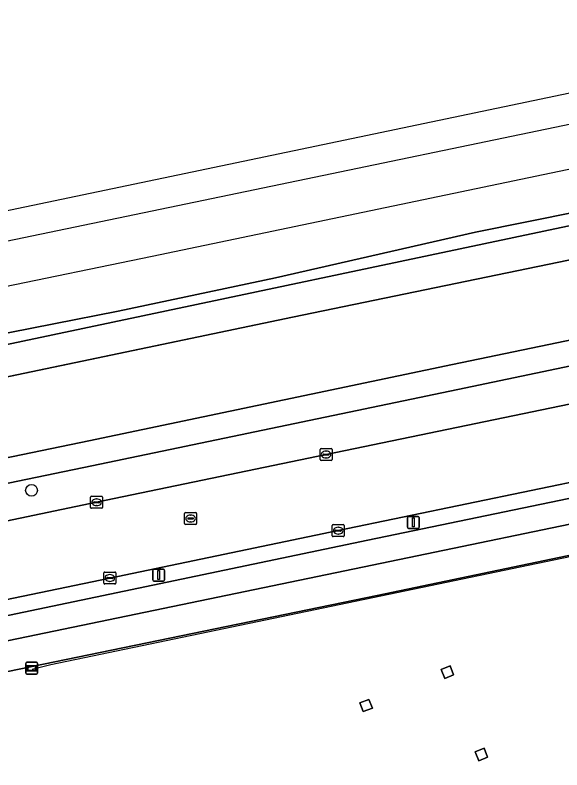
# Model space of a CAD drawing. Extents: x 164494 to 166241, y 382475 to 384495.
# Drawn here: x 164839.1 to 164884.7, y 384302.2 to 384365.1 of the extents above; entities that cross this region are included whole.
import ezdxf

# ---------------------------------------------------------------- set-up
doc = ezdxf.new("R2010")
doc.units = 0
for name, color, linetype in [('IMGEO_Berm_groen', 7, 'Continuous'), ('IMGEO_Boom', 7, 'Continuous'), ('IMGEO_Erf', 7, 'Continuous'), ('IMGEO_Fietspad_open', 7, 'Continuous'), ('IMGEO_Grasland_overig', 7, 'Continuous'), ('IMGEO_Greppel_droge_sloot', 7, 'Continuous'), ('IMGEO_Groenvoorziening', 7, 'Continuous'), ('IMGEO_Hek', 7, 'Continuous'), ('IMGEO_Hoogspanningsmast', 7, 'Continuous'), ('IMGEO_Kolk', 7, 'Continuous'), ('IMGEO_Lichtmast', 7, 'Continuous'), ('IMGEO_Rijbaan_lokaal_open', 7, 'Continuous'), ('IMGEO_Rioolput', 7, 'Continuous'), ('IMGEO_Spoor', 7, 'Continuous'), ('IMGEO_Spoorbaan_halfverhard', 7, 'Continuous'), ('IMGEO_Verklikker', 7, 'Continuous'), ('IMGEO_Voetpad_open', 7, 'Continuous')]:
    doc.layers.add(name, color=color, linetype=linetype)

msp = doc.modelspace()

# ---------------------------------------------------------------- linework, layer by layer
at = {"layer": 'IMGEO_Berm_groen'}
for points in [[(164796.746, 384314.295), (164800.79, 384315.134), (164823.887, 384319.91), (164845.934, 384324.502), (164865.073, 384328.486), (164886.155, 384332.862), (164908.242, 384337.42), (164918.341, 384339.504), (164917.673, 384342.602), (164900.22, 384338.981), (164876.06, 384333.902), (164845.552, 384327.536), (164798.561, 384317.801), (164795.6, 384317.184)], [(164911.059, 384330.145), (164910.275, 384331.309), (164909.353, 384331.116), (164887.539, 384326.59), (164866.083, 384322.138), (164847.04, 384318.189), (164832.428, 384315.154), (164832.678, 384313.85), (164868.55, 384321.331)]]:
    msp.add_lwpolyline(points, close=True, dxfattribs=at)
at = {"layer": 'IMGEO_Boom'}
msp.add_circle((164840.51, 384325.496), 0.489, dxfattribs=at)
at = {"layer": 'IMGEO_Erf'}
msp.add_lwpolyline([(164931.595, 384329.704), (164931.189, 384325.235), (164929.571, 384322.569), (164928.461, 384318.744), (164931.192, 384305.516), (164935.029, 384285.096), (164930.87, 384284.21), (164924.878, 384283.015), (164922.096, 384296.28), (164917.769, 384295.38), (164913.081, 384318.227), (164908.88, 384317.354), (164908.923, 384317.148), (164898.571, 384315.011), (164897.432, 384320.445), (164897.584, 384320.476), (164897.149, 384322.536), (164869.34, 384316.739), (164837.573, 384310.195), (164815.303, 384305.586), (164810.439, 384304.577), (164802.345, 384302.907), (164801.347, 384302.69), (164878.385, 384108.38)], dxfattribs=at)
for points in [[(164875.708, 384310.12), (164874.966, 384309.814), (164874.664, 384310.552), (164875.404, 384310.857)], [(164868.173, 384307.056), (164867.895, 384307.785), (164868.643, 384308.07), (164868.938, 384307.347)], [(164878.53, 384303.239), (164877.806, 384302.94), (164877.51, 384303.701), (164878.24, 384303.985)]]:
    msp.add_lwpolyline(points, close=True, dxfattribs=at)
at = {"layer": 'IMGEO_Fietspad_open'}
for points in [[(165106.766, 384384.165), (165105.349, 384383.872), (165102.387, 384383.258), (165077.784, 384378.116), (165043.832, 384371.007), (165000.08, 384361.873), (164984.803, 384358.696), (164934.915, 384348.321), (164898.89, 384340.836), (164875.602, 384335.981), (164845.275, 384329.624), (164797.88, 384319.828), (164794.806, 384319.188), (164795.6, 384317.184)], [(164795.6, 384317.184), (164798.561, 384317.801), (164845.552, 384327.536), (164876.06, 384333.902), (164900.22, 384338.981), (164917.673, 384342.602), (164918.341, 384339.504), (164926.103, 384341.106), (164925.461, 384344.192), (164936.708, 384346.52), (164998.737, 384359.434), (165044.842, 384369.066), (165078.417, 384376.067), (165103.145, 384381.247)], [(165118.509, 384373.384), (165114.768, 384372.637), (165100.699, 384369.712), (165051.79, 384359.513), (165001.461, 384348.974), (164996.183, 384347.859), (164980.371, 384344.544), (164956.926, 384339.68), (164933.359, 384334.783), (164911.059, 384330.145), (164868.55, 384321.331), (164832.678, 384313.85), (164825.97, 384312.501), (164814.364, 384310.101), (164814.35, 384310.172), (164809.331, 384309.126), (164809.333, 384309.08), (164801.696, 384307.495)], [(164802.068, 384305.407), (164809.925, 384307.04), (164833.08, 384311.822), (164838.611, 384312.969), (164868.92, 384319.253), (164912.329, 384328.255), (164932.507, 384332.46), (164958.923, 384337.938), (164978.743, 384342.085), (164996.584, 384345.814), (165001.876, 384346.919), (165052.181, 384357.436), (165101.155, 384367.679), (165118.614, 384371.278), (165123.59, 384372.323)]]:
    msp.add_lwpolyline(points, dxfattribs=at)
at = {"layer": 'IMGEO_Grasland_overig'}
for points in [[(164815.807, 384332.872), (164912.198, 384353.222), (165000.91, 384371.603)], [(164963.792, 384364.777), (164920.34, 384355.646), (164877.535, 384347.017), (164860.86, 384343.215), (164847.742, 384340.431), (164826.252, 384336.209)]]:
    msp.add_lwpolyline(points, dxfattribs=at)
at = {"layer": 'IMGEO_Greppel_droge_sloot'}
msp.add_lwpolyline([(165000.91, 384371.603), (164912.198, 384353.222), (164815.807, 384332.872), (164812.064, 384331.961), (164811.065, 384331.621), (164810.561, 384331.362), (164810.234, 384331.045), (164809.929, 384330.437), (164809.818, 384329.948), (164809.989, 384329.284), (164810.161, 384329.041), (164862.281, 384339.951), (164950.027, 384358.074)], dxfattribs=at)
at = {"layer": 'IMGEO_Groenvoorziening'}
msp.add_lwpolyline([(164794.806, 384319.188), (164797.88, 384319.828), (164845.275, 384329.624), (164875.602, 384335.981), (164898.89, 384340.836), (164934.915, 384348.321), (164984.803, 384358.696), (164983.603, 384364.664), (164950.027, 384358.074), (164862.281, 384339.951), (164810.161, 384329.041), (164808.972, 384328.792), (164801.374, 384327.201), (164799.547, 384326.819), (164793.82, 384325.659), (164792.371, 384325.328)], close=True, dxfattribs=at)
at = {"layer": 'IMGEO_Hek'}
for points in [[(164792.371, 384325.328), (164793.82, 384325.659), (164799.547, 384326.819), (164862.281, 384339.951), (164950.027, 384358.074), (164999.896, 384367.862), (165017.437, 384370.613), (165038.566, 384374.957), (165060.537, 384379.313), (165104.993, 384388.454), (165107.365, 384388.949), (165107.179, 384392.936), (165107.536, 384394.767)], [(164897.184, 384322.369), (164884.739, 384319.811), (164842.119, 384310.96), (164840.566, 384310.552)]]:
    msp.add_lwpolyline(points, dxfattribs=at)
at = {"layer": 'IMGEO_Hoogspanningsmast'}
for points in [[(164875.404, 384310.857), (164874.664, 384310.552), (164874.966, 384309.814), (164875.708, 384310.12)], [(164867.895, 384307.785), (164868.173, 384307.056), (164868.938, 384307.347), (164868.643, 384308.07)], [(164878.24, 384303.985), (164877.51, 384303.701), (164877.806, 384302.94), (164878.53, 384303.239)]]:
    msp.add_lwpolyline(points, close=True, dxfattribs=at)
at = {"layer": 'IMGEO_Kolk'}
for p, q in [((164864.572, 384328.06), (164864.572, 384328.912)), ((164864.647, 384328.986), (164865.499, 384328.986)), ((164864.831, 384328.48), (164864.831, 384328.492)), ((164864.874, 384328.529), (164865.272, 384328.529)), ((164865.06, 384328.766), (164865.085, 384328.766)), ((164865.315, 384328.492), (164865.315, 384328.48)), ((164865.573, 384328.912), (164865.573, 384328.06)), ((164865.499, 384327.986), (164864.647, 384327.986)), ((164865.269, 384328.443), (164864.871, 384328.443)), ((164865.083, 384328.206), (164865.058, 384328.206)), ((164845.433, 384324.076), (164845.433, 384324.928)), ((164845.508, 384325.002), (164846.36, 384325.002)), ((164845.921, 384324.782), (164845.946, 384324.782)), ((164846.434, 384324.928), (164846.434, 384324.076)), ((164845.692, 384324.496), (164845.692, 384324.508)), ((164846.13, 384324.459), (164845.732, 384324.459)), ((164845.735, 384324.545), (164846.133, 384324.545)), ((164845.944, 384324.222), (164845.919, 384324.222)), ((164846.176, 384324.508), (164846.176, 384324.496)), ((164846.36, 384324.002), (164845.508, 384324.002)), ((164865.582, 384321.712), (164865.582, 384322.564)), ((164865.657, 384322.638), (164866.509, 384322.638)), ((164865.884, 384322.181), (164866.282, 384322.181)), ((164866.07, 384322.418), (164866.095, 384322.418)), ((164866.583, 384322.564), (164866.583, 384321.712)), ((164866.509, 384321.638), (164865.657, 384321.638)), ((164865.841, 384322.132), (164865.841, 384322.144)), ((164866.279, 384322.095), (164865.881, 384322.095)), ((164866.093, 384321.858), (164866.068, 384321.858)), ((164866.325, 384322.144), (164866.325, 384322.132)), ((164846.539, 384317.763), (164846.539, 384318.615)), ((164846.614, 384318.689), (164847.466, 384318.689)), ((164847.027, 384318.469), (164847.052, 384318.469)), ((164847.54, 384318.615), (164847.54, 384317.763)), ((164846.798, 384318.183), (164846.798, 384318.195)), ((164847.236, 384318.146), (164846.838, 384318.146)), ((164846.841, 384318.232), (164847.239, 384318.232)), ((164847.05, 384317.909), (164847.025, 384317.909)), ((164847.282, 384318.195), (164847.282, 384318.183)), ((164847.466, 384317.689), (164846.614, 384317.689))]:
    msp.add_line(p, q, dxfattribs=at)
for points in [[(164864.572, 384328.06), (164864.572, 384328.912)], [(164864.647, 384328.986), (164865.499, 384328.986)], [(164865.573, 384328.912), (164865.573, 384328.06)], [(164865.499, 384327.986), (164864.647, 384327.986)], [(164845.433, 384324.076), (164845.433, 384324.928)], [(164845.508, 384325.002), (164846.36, 384325.002)], [(164846.434, 384324.928), (164846.434, 384324.076)], [(164846.36, 384324.002), (164845.508, 384324.002)], [(164865.582, 384321.712), (164865.582, 384322.564)], [(164865.657, 384322.638), (164866.509, 384322.638)], [(164866.583, 384322.564), (164866.583, 384321.712)], [(164866.509, 384321.638), (164865.657, 384321.638)], [(164846.539, 384317.763), (164846.539, 384318.615)], [(164846.614, 384318.689), (164847.466, 384318.689)], [(164847.54, 384318.615), (164847.54, 384317.763)], [(164847.466, 384317.689), (164846.614, 384317.689)]]:
    msp.add_lwpolyline(points, dxfattribs=at)
for centre, radius, start, end in [((164864.649, 384328.91), 0.0765, 91.55205, 178.44795), ((164864.649, 384328.91), 0.0765, 91.55205, 178.44795), ((164864.871, 384328.489), 0.0403, 85.87752, 175.75265), ((164864.868, 384328.479), 0.0366, 178.93798, 274.71019), ((164865.272, 384328.486), 0.043, 264.86636, 352.45326), ((164865.276, 384328.491), 0.0386, 1.73085, 96.63898), ((164865.497, 384328.91), 0.0765, 1.55205, 88.44795), ((164865.497, 384328.91), 0.0765, 1.55205, 88.44795), ((164864.649, 384328.062), 0.0765, 181.55205, 268.44795), ((164864.649, 384328.062), 0.0765, 181.55205, 268.44795), ((164865.497, 384328.062), 0.0765, 271.55205, 358.44795), ((164865.497, 384328.062), 0.0765, 271.55205, 358.44795), ((164845.51, 384324.926), 0.0765, 91.55205, 178.44795), ((164845.51, 384324.926), 0.0765, 91.55205, 178.44795), ((164846.358, 384324.926), 0.0765, 1.55205, 88.44795), ((164846.358, 384324.926), 0.0765, 1.55205, 88.44795), ((164845.51, 384324.078), 0.0765, 181.55205, 268.44795), ((164845.51, 384324.078), 0.0765, 181.55205, 268.44795), ((164845.732, 384324.505), 0.0403, 85.87752, 175.75265), ((164845.729, 384324.495), 0.0366, 178.93798, 274.71019), ((164846.133, 384324.502), 0.043, 264.86636, 352.45326), ((164846.137, 384324.507), 0.0386, 1.73085, 96.63898), ((164846.358, 384324.078), 0.0765, 271.55205, 358.44795), ((164846.358, 384324.078), 0.0765, 271.55205, 358.44795), ((164865.659, 384322.562), 0.0765, 91.55205, 178.44795), ((164865.659, 384322.562), 0.0765, 91.55205, 178.44795), ((164865.881, 384322.141), 0.0403, 85.87752, 175.75265), ((164866.286, 384322.143), 0.0386, 1.73085, 96.63898), ((164866.507, 384322.562), 0.0765, 1.55205, 88.44795), ((164866.507, 384322.562), 0.0765, 1.55205, 88.44795), ((164865.659, 384321.714), 0.0765, 181.55205, 268.44795), ((164865.659, 384321.714), 0.0765, 181.55205, 268.44795), ((164865.878, 384322.131), 0.0366, 178.93798, 274.71019), ((164866.282, 384322.138), 0.043, 264.86636, 352.45326), ((164866.507, 384321.714), 0.0765, 271.55205, 358.44795), ((164866.507, 384321.714), 0.0765, 271.55205, 358.44795), ((164846.616, 384318.613), 0.0765, 91.55205, 178.44795), ((164846.616, 384318.613), 0.0765, 91.55205, 178.44795), ((164847.464, 384318.613), 0.0765, 1.55205, 88.44795), ((164847.464, 384318.613), 0.0765, 1.55205, 88.44795), ((164846.616, 384317.765), 0.0765, 181.55205, 268.44795), ((164846.616, 384317.765), 0.0765, 181.55205, 268.44795), ((164846.838, 384318.192), 0.0403, 85.87752, 175.75265), ((164846.835, 384318.182), 0.0366, 178.93798, 274.71019), ((164847.239, 384318.189), 0.043, 264.86636, 352.45326), ((164847.243, 384318.194), 0.0386, 1.73085, 96.63898), ((164847.464, 384317.765), 0.0765, 271.55205, 358.44795), ((164847.464, 384317.765), 0.0765, 271.55205, 358.44795)]:
    msp.add_arc(centre, radius, start, end, dxfattribs=at)
for centre, major_axis, ratio, start_param, end_param in [((164865.059, 384328.486), (-0.387, 0.002), 0.722429, 4.712389, 7.853982), ((164865.084, 384328.486), (-0.39, 0.002), 0.717154, 1.570796, 4.712389), ((164845.92, 384324.502), (-0.387, 0.002), 0.722429, 4.712389, 7.853982), ((164845.945, 384324.502), (-0.39, 0.002), 0.717154, 1.570796, 4.712389), ((164866.069, 384322.138), (-0.387, 0.002), 0.722429, 4.712389, 7.853982), ((164866.094, 384322.138), (-0.39, 0.002), 0.717154, 1.570796, 4.712389), ((164847.026, 384318.189), (-0.387, 0.002), 0.722429, 4.712389, 7.853982), ((164847.051, 384318.189), (-0.39, 0.002), 0.717154, 1.570796, 4.712389)]:
    msp.add_ellipse(centre, major_axis=major_axis, ratio=ratio, start_param=start_param, end_param=end_param, dxfattribs=at)
at = {"layer": 'IMGEO_Lichtmast'}
for p, q in [((164871.846, 384322.426), (164871.846, 384323.226)), ((164871.846, 384323.226), (164871.846, 384322.426)), ((164871.946, 384323.326), (164872.736, 384323.326)), ((164872.736, 384323.326), (164871.946, 384323.326)), ((164872.836, 384323.226), (164872.836, 384322.426)), ((164872.836, 384322.426), (164872.836, 384323.226)), ((164872.736, 384322.326), (164871.946, 384322.326)), ((164871.946, 384322.326), (164872.736, 384322.326)), ((164850.612, 384318.027), (164850.612, 384318.827)), ((164850.612, 384318.827), (164850.612, 384318.027)), ((164850.712, 384318.927), (164851.502, 384318.927)), ((164851.502, 384318.927), (164850.712, 384318.927)), ((164851.602, 384318.827), (164851.602, 384318.027)), ((164851.602, 384318.027), (164851.602, 384318.827)), ((164851.502, 384317.927), (164850.712, 384317.927)), ((164850.712, 384317.927), (164851.502, 384317.927))]:
    msp.add_line(p, q, dxfattribs=at)
for points in [[(164872.266, 384323.201), (164872.416, 384323.201), (164872.416, 384322.451), (164872.266, 384322.451), (164872.266, 384323.201)], [(164851.032, 384318.802), (164851.182, 384318.802), (164851.182, 384318.052), (164851.032, 384318.052), (164851.032, 384318.802)]]:
    msp.add_lwpolyline(points, dxfattribs=at)
for centre, start, end in [((164871.946, 384323.226), 90, 180), ((164871.946, 384323.226), 90, 180), ((164872.736, 384323.226), 0, 90), ((164872.736, 384323.226), 360, 90), ((164871.946, 384322.426), 180, 270), ((164871.946, 384322.426), 180, 270), ((164872.736, 384322.426), 270, 0), ((164872.736, 384322.426), 270, 0), ((164850.712, 384318.827), 90, 180), ((164850.712, 384318.827), 90, 180), ((164851.502, 384318.827), 0, 90), ((164851.502, 384318.827), 360, 90), ((164850.712, 384318.027), 180, 270), ((164850.712, 384318.027), 180, 270), ((164851.502, 384318.027), 270, 0), ((164851.502, 384318.027), 270, 0)]:
    msp.add_arc(centre, 0.1, start, end, dxfattribs=at)
at = {"layer": 'IMGEO_Rijbaan_lokaal_open'}
for points in [[(165103.841, 384378.298), (165103.18, 384378.131), (165082.552, 384373.828), (165059.459, 384368.999), (165037.346, 384364.383), (165015.253, 384359.737), (164994.137, 384355.385), (164980.37, 384352.43), (164954.306, 384347.035), (164933.216, 384342.574), (164926.103, 384341.106), (164918.341, 384339.504), (164908.242, 384337.42), (164886.155, 384332.862), (164865.073, 384328.486), (164845.934, 384324.502), (164823.887, 384319.91), (164800.79, 384315.134), (164796.746, 384314.295), (164799.153, 384308.224)], [(164799.153, 384308.224), (164802.045, 384308.824), (164809.079, 384310.283), (164814.127, 384311.33), (164814.848, 384311.48), (164825.542, 384313.724), (164825.715, 384313.76), (164832.428, 384315.154), (164847.04, 384318.189), (164866.083, 384322.138), (164887.539, 384326.59), (164909.353, 384331.116), (164910.275, 384331.309), (164923.017, 384333.971), (164933.937, 384336.234)]]:
    msp.add_lwpolyline(points, dxfattribs=at)
at = {"layer": 'IMGEO_Rioolput'}
for p, q in [((164853.273, 384322.725), (164853.273, 384323.577)), ((164853.348, 384323.651), (164854.2, 384323.651)), ((164853.761, 384323.431), (164853.786, 384323.431)), ((164854.274, 384323.577), (164854.274, 384322.725)), ((164853.532, 384323.145), (164853.532, 384323.157)), ((164853.97, 384323.108), (164853.572, 384323.108)), ((164853.575, 384323.194), (164853.973, 384323.194)), ((164853.784, 384322.871), (164853.759, 384322.871)), ((164854.016, 384323.157), (164854.016, 384323.145)), ((164854.2, 384322.651), (164853.348, 384322.651))]:
    msp.add_line(p, q, dxfattribs=at)
for points in [[(164853.273, 384322.725), (164853.273, 384323.577)], [(164853.348, 384323.651), (164854.2, 384323.651)], [(164854.274, 384323.577), (164854.274, 384322.725)], [(164854.2, 384322.651), (164853.348, 384322.651)]]:
    msp.add_lwpolyline(points, dxfattribs=at)
for centre, radius, start, end in [((164853.35, 384323.575), 0.0765, 91.55205, 178.44795), ((164853.35, 384323.575), 0.0765, 91.55205, 178.44795), ((164854.198, 384323.575), 0.0765, 1.55205, 88.44795), ((164854.198, 384323.575), 0.0765, 1.55205, 88.44795), ((164853.572, 384323.154), 0.0403, 85.87752, 175.75265), ((164853.569, 384323.144), 0.0366, 178.93798, 274.71019), ((164853.973, 384323.151), 0.043, 264.86636, 352.45326), ((164853.977, 384323.156), 0.0386, 1.73085, 96.63898), ((164853.35, 384322.727), 0.0765, 181.55205, 268.44795), ((164853.35, 384322.727), 0.0765, 181.55205, 268.44795), ((164854.198, 384322.727), 0.0765, 271.55205, 358.44795), ((164854.198, 384322.727), 0.0765, 271.55205, 358.44795)]:
    msp.add_arc(centre, radius, start, end, dxfattribs=at)
for centre, major_axis, ratio, start_param, end_param in [((164853.76, 384323.151), (-0.387, 0.002), 0.722429, 4.712389, 7.853982), ((164853.785, 384323.151), (-0.39, 0.002), 0.717154, 1.570796, 4.712389)]:
    msp.add_ellipse(centre, major_axis=major_axis, ratio=ratio, start_param=start_param, end_param=end_param, dxfattribs=at)
at = {"layer": 'IMGEO_Spoor'}
for points in [[(165534.642, 384491.339), (165527.155, 384489.842), (165498.336, 384483.749), (165300.848, 384442.555), (165180.102, 384417.538), (165154.253, 384412.052), (165058.779, 384392.205), (165020.911, 384384.156), (164953.473, 384370.243), (164918.38, 384362.867), (164827.656, 384344.031), (164796.154, 384337.413), (164788.231, 384335.773)], [(165535.404, 384487.554), (165347.592, 384448.533), (165284.368, 384435.3), (165189.312, 384415.622), (165019.715, 384380.308), (164986.051, 384373.23), (164945.984, 384364.945), (164850.572, 384344.992), (164797.73, 384334.115), (164789.572, 384332.389)]]:
    msp.add_lwpolyline(points, dxfattribs=at)
at = {"layer": 'IMGEO_Spoorbaan_halfverhard'}
msp.add_lwpolyline([(165053.817, 384393.345), (164898.685, 384361.415), (164787.305, 384338.107), (164791.41, 384327.753), (164796.468, 384328.762), (164809.794, 384332.027), (164812.313, 384333.001), (164815.919, 384334.01), (164826.252, 384336.209), (164847.742, 384340.431), (164860.86, 384343.215), (164877.535, 384347.017), (164920.34, 384355.646), (164963.792, 384364.777)], dxfattribs=at)
at = {"layer": 'IMGEO_Verklikker'}
for p, q in [((164840.024, 384310.263), (164840.024, 384311.063)), ((164840.024, 384311.063), (164840.024, 384310.263)), ((164840.124, 384311.163), (164840.914, 384311.163)), ((164840.914, 384311.163), (164840.124, 384311.163)), ((164841.014, 384311.063), (164841.014, 384310.263)), ((164841.014, 384310.263), (164841.014, 384311.063)), ((164840.914, 384310.163), (164840.124, 384310.163)), ((164840.124, 384310.163), (164840.914, 384310.163))]:
    msp.add_line(p, q, dxfattribs=at)
for points in [[(164840.125, 384310.895), (164840.913, 384310.895), (164840.913, 384310.431), (164840.125, 384310.431), (164840.125, 384310.895)], [(164840.19, 384310.83), (164840.19, 384310.496), (164840.848, 384310.496), (164840.848, 384310.83), (164840.19, 384310.83)]]:
    msp.add_lwpolyline(points, dxfattribs=at)
for centre, start, end in [((164840.124, 384311.063), 90, 180), ((164840.124, 384311.063), 90, 180), ((164840.914, 384311.063), 0, 90), ((164840.914, 384311.063), 360, 90), ((164840.124, 384310.263), 180, 270), ((164840.124, 384310.263), 180, 270), ((164840.914, 384310.263), 270, 0), ((164840.914, 384310.263), 270, 0)]:
    msp.add_arc(centre, 0.1, start, end, dxfattribs=at)
at = {"layer": 'IMGEO_Voetpad_open'}
for points in [[(165123.59, 384372.323), (165118.614, 384371.278), (165101.155, 384367.679), (165052.181, 384357.436), (165001.876, 384346.919), (164996.584, 384345.814), (164978.743, 384342.085), (164958.923, 384337.938), (164932.507, 384332.46), (164912.329, 384328.255), (164868.92, 384319.253), (164838.611, 384312.969), (164833.08, 384311.822), (164809.925, 384307.04), (164802.068, 384305.407)], [(164801.347, 384302.69), (164802.345, 384302.907), (164810.439, 384304.577), (164815.303, 384305.586), (164837.573, 384310.195), (164869.34, 384316.739), (164897.149, 384322.536), (164911.507, 384325.529), (164913.321, 384325.907), (164913.849, 384326.017), (164931.494, 384329.683)]]:
    msp.add_lwpolyline(points, dxfattribs=at)

doc.saveas('drawing.dxf')
